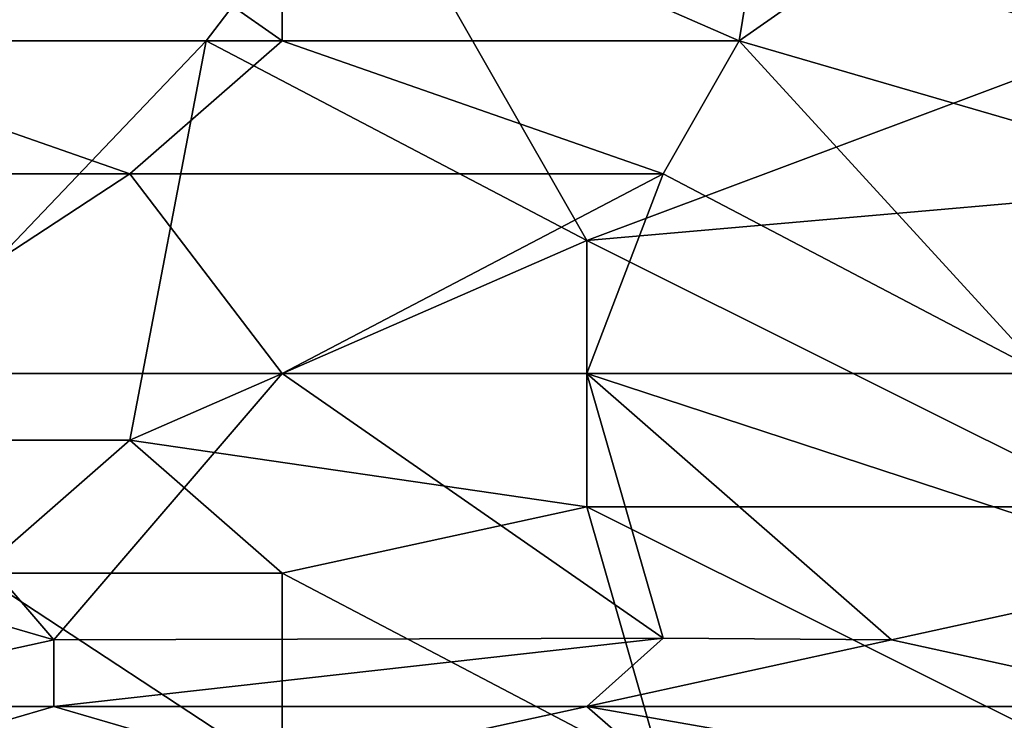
# Model space of a CAD drawing. Extents: x -161 to 11, y -10 to 160.
# Tile 298 of 499: x 0.4323 to 0.4901, y -0.3049 to -0.2638. Entities that reach past the tile are written whole.
import ezdxf

# ---------------------------------------------------------------- set-up
doc = ezdxf.new("R2010")
doc.units = 0
doc.header["$MEASUREMENT"] = 0
doc.layers.get('0').update_dxf_attribs({"linetype": 'CONTINUOUS'})

msp = doc.modelspace()

# ---------------------------------------------------------------- linework, layer by layer
for points in [[(0.474496, -0.265026, 0.387583), (0.478967, -0.237682, 0.391553), (0.44767, -0.253307, 0.388907)], [(0.478967, -0.237682, 0.391553), (0.474496, -0.265026, 0.387583), (0.496851, -0.249401, 0.390145)], [(0.452141, -0.253307, 0.266562), (0.425315, -0.265026, 0.266276), (0.429786, -0.241588, 0.266587)], [(0.44767, -0.265026, 0.387224), (0.425315, -0.249401, 0.388897), (0.416373, -0.265026, 0.386584)], [(0.44767, -0.265026, 0.387224), (0.44767, -0.253307, 0.388907), (0.425315, -0.249401, 0.388897)], [(0.452141, -0.253307, 0.266562), (0.487909, -0.249401, 0.266718), (0.496851, -0.265026, 0.266459)], [(0.501322, -0.272838, 0.386633), (0.496851, -0.249401, 0.390145), (0.474496, -0.265026, 0.387583)], [(0.510264, -0.253307, 0.266694), (0.496851, -0.265026, 0.266459), (0.487909, -0.249401, 0.266718)], [(0.425315, -0.265026, 0.266276), (0.452141, -0.253307, 0.266562), (0.443199, -0.265026, 0.266335)], [(0.443199, -0.265026, 0.266335), (0.452141, -0.253307, 0.266562), (0.465554, -0.276745, 0.266125)], [(0.44767, -0.253307, 0.388907), (0.44767, -0.265026, 0.387224), (0.474496, -0.265026, 0.387583)], [(0.496851, -0.265026, 0.266459), (0.465554, -0.276745, 0.266125), (0.452141, -0.253307, 0.266562)], [(0.438728, -0.272838, 0.385927), (0.416373, -0.265026, 0.386584), (0.40743, -0.272838, 0.385261)], [(0.416373, -0.265026, 0.386584), (0.438728, -0.272838, 0.385927), (0.44767, -0.265026, 0.387224)], [(0.443199, -0.265026, 0.266335), (0.420844, -0.288463, 0.265732), (0.425315, -0.265026, 0.266276)], [(0.438728, -0.288463, 0.265758), (0.420844, -0.288463, 0.265732), (0.443199, -0.265026, 0.266335)], [(0.438728, -0.272838, 0.385927), (0.470025, -0.272838, 0.386315), (0.44767, -0.265026, 0.387224)], [(0.465554, -0.276745, 0.266125), (0.438728, -0.288463, 0.265758), (0.443199, -0.265026, 0.266335)], [(0.470025, -0.272838, 0.386315), (0.474496, -0.265026, 0.387583), (0.44767, -0.265026, 0.387224)], [(0.496851, -0.265026, 0.266459), (0.510264, -0.272838, 0.266257), (0.465554, -0.276745, 0.266125)], [(0.474496, -0.265026, 0.387583), (0.470025, -0.272838, 0.386315), (0.49238, -0.284557, 0.384642)], [(0.474496, -0.265026, 0.387583), (0.49238, -0.284557, 0.384642), (0.501322, -0.272838, 0.386633)], [(0.420844, -0.284557, 0.383793), (0.438728, -0.272838, 0.385927), (0.40743, -0.272838, 0.385261)], [(0.44767, -0.284557, 0.384208), (0.438728, -0.272838, 0.385927), (0.420844, -0.284557, 0.383793)], [(0.470025, -0.272838, 0.386315), (0.438728, -0.272838, 0.385927), (0.44767, -0.284557, 0.384208)], [(0.44767, -0.284557, 0.384208), (0.465554, -0.284557, 0.384387), (0.470025, -0.272838, 0.386315)], [(0.465554, -0.276745, 0.266125), (0.510264, -0.272838, 0.266257), (0.496851, -0.29237, 0.265673)], [(0.49238, -0.284557, 0.384642), (0.470025, -0.272838, 0.386315), (0.465554, -0.284557, 0.384387)], [(0.465554, -0.276745, 0.266125), (0.465554, -0.29237, 0.26567), (0.438728, -0.288463, 0.265758)], [(0.496851, -0.29237, 0.265673), (0.465554, -0.29237, 0.26567), (0.465554, -0.276745, 0.266125)], [(0.434257, -0.300182, 0.381248), (0.420844, -0.284557, 0.383793), (0.40743, -0.29237, 0.382215)], [(0.420844, -0.284557, 0.383793), (0.434257, -0.300182, 0.381248), (0.44767, -0.284557, 0.384208)], [(0.470025, -0.300077, 0.381644), (0.44767, -0.284557, 0.384208), (0.434257, -0.300182, 0.381248)], [(0.44767, -0.284557, 0.384208), (0.470025, -0.300077, 0.381644), (0.465554, -0.284557, 0.384387)], [(0.501322, -0.296276, 0.382601), (0.49238, -0.284557, 0.384642), (0.465554, -0.284557, 0.384387)], [(0.465554, -0.284557, 0.384387), (0.483438, -0.300182, 0.381729), (0.501322, -0.296276, 0.382601)], [(0.465554, -0.284557, 0.384387), (0.470025, -0.300077, 0.381644), (0.483438, -0.300182, 0.381729)], [(0.420844, -0.288463, 0.265732), (0.438728, -0.288463, 0.265758), (0.429786, -0.296276, 0.265486)], [(0.438728, -0.288463, 0.265758), (0.44767, -0.296276, 0.265521), (0.429786, -0.296276, 0.265486)], [(0.465554, -0.29237, 0.26567), (0.44767, -0.296276, 0.265521), (0.438728, -0.288463, 0.265758)], [(0.40743, -0.29237, 0.382215), (0.416373, -0.304088, 0.380149), (0.434257, -0.300182, 0.381248)], [(0.44767, -0.296276, 0.265521), (0.465554, -0.29237, 0.26567), (0.470025, -0.307995, 0.265048)], [(0.465554, -0.29237, 0.26567), (0.496851, -0.29237, 0.265673), (0.496851, -0.307995, 0.265025)], [(0.496851, -0.307995, 0.265025), (0.470025, -0.307995, 0.265048), (0.465554, -0.29237, 0.26567)], [(0.429786, -0.296276, 0.265486), (0.44767, -0.296276, 0.265521), (0.44767, -0.307995, 0.265066)], [(0.44767, -0.307995, 0.265066), (0.429786, -0.307995, 0.265043), (0.429786, -0.296276, 0.265486)], [(0.470025, -0.307995, 0.265048), (0.44767, -0.307995, 0.265066), (0.44767, -0.296276, 0.265521)], [(0.483438, -0.300182, 0.381729), (0.501322, -0.304088, 0.380965), (0.501322, -0.296276, 0.382601)], [(0.434257, -0.304088, 0.380424), (0.434257, -0.300182, 0.381248), (0.416373, -0.304088, 0.380149)], [(0.465554, -0.304088, 0.380755), (0.470025, -0.300077, 0.381644), (0.434257, -0.304088, 0.380424)], [(0.434257, -0.300182, 0.381248), (0.434257, -0.304088, 0.380424), (0.470025, -0.300077, 0.381644)], [(0.465554, -0.304088, 0.380755), (0.483438, -0.300182, 0.381729), (0.470025, -0.300077, 0.381644)], [(0.483438, -0.300182, 0.381729), (0.465554, -0.304088, 0.380755), (0.501322, -0.304088, 0.380965)], [(0.416373, -0.304088, 0.380149), (0.420844, -0.307995, 0.379279), (0.434257, -0.304088, 0.380424)], [(0.420844, -0.307995, 0.379279), (0.44767, -0.307995, 0.379649), (0.434257, -0.304088, 0.380424)], [(0.465554, -0.304088, 0.380755), (0.434257, -0.304088, 0.380424), (0.44767, -0.307995, 0.379649)], [(0.44767, -0.307995, 0.379649), (0.470025, -0.307995, 0.379837), (0.465554, -0.304088, 0.380755)], [(0.487909, -0.307995, 0.37997), (0.501322, -0.304088, 0.380965), (0.465554, -0.304088, 0.380755)], [(0.465554, -0.304088, 0.380755), (0.470025, -0.307995, 0.379837), (0.487909, -0.307995, 0.37997)], [(0.501322, -0.304088, 0.380965), (0.487909, -0.307995, 0.37997), (0.532619, -0.307995, 0.380123)]]:
    msp.add_3dface(points)

doc.saveas('drawing.dxf')
